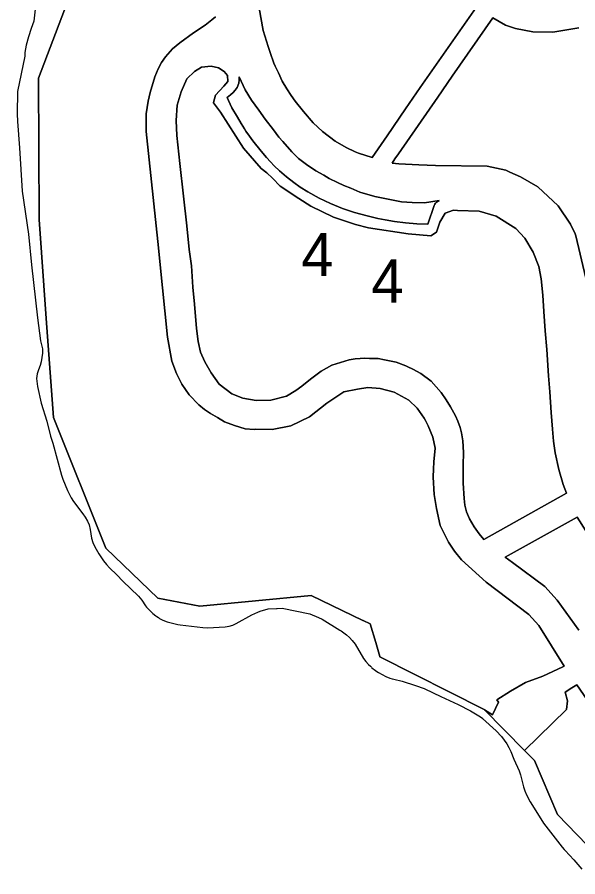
# Model space of a CAD drawing. Extents: x 598968 to 613553, y 4409678 to 4430833.
# Drawn here: x 610840.9 to 610996.2, y 4415741.7 to 4415979.8 of the extents above; entities that cross this region are included whole.
import ezdxf

# ---------------------------------------------------------------- set-up
doc = ezdxf.new("R2010")
doc.units = 0
doc.layers.add('1', color=7, linetype='Continuous')
doc.layers.add('ZONA 4. CASES UNIFAMILIRAS AÏLLADES EN PARCEL.LES', color=7, linetype='Continuous')

msp = doc.modelspace()

# ---------------------------------------------------------------- linework, layer by layer
at = {"layer": '1'}
for points in [[(610845.8414, 4415982.0748), (610845.4414, 4415978.7349), (610845.1214, 4415977.715), (610844.7114, 4415976.715), (610844.0514, 4415974.375), (610843.3315, 4415972.125), (610843.0315, 4415970.0251), (610842.9515, 4415968.9951), (610840.9616, 4415959.2753), (610840.8716, 4415953.0555), (610840.9216, 4415950.9356), (610841.5316, 4415943.6158), (610842.2917, 4415931.6261), (610844.0117, 4415919.7465), (610844.7917, 4415911.2468), (610846.5318, 4415896.5072), (610847.3518, 4415890.1974), (610847.9018, 4415887.9675), (610847.9218, 4415886.7475), (610847.4918, 4415884.3575), (610847.2218, 4415883.2875), (610846.7518, 4415882.1775), (610846.3818, 4415880.9976), (610846.1918, 4415879.7676), (610846.4918, 4415877.5477), (610847.4718, 4415872.8979), (610849.0418, 4415867.8681), (610850.1318, 4415863.7482), (610850.7218, 4415861.7983), (610853.1518, 4415852.9786), (610853.5418, 4415851.8187), (610854.7717, 4415848.7188), (610855.7917, 4415846.6589), (610856.4817, 4415845.6389), (610859.1016, 4415842.2191), (610859.7116, 4415841.3191), (610860.3516, 4415840.1592), (610860.8016, 4415839.1493), (610861.1216, 4415837.8893), (610861.4816, 4415835.5394), (610861.8516, 4415834.2595), (610862.4216, 4415833.0695), (610863.5016, 4415831.1896), (610864.7816, 4415829.2497), (610865.5816, 4415828.1997), (610866.4215, 4415827.2598), (610868.4714, 4415825.3199), (610870.1414, 4415823.5801), (610874.5014, 4415819.3904), (610875.3913, 4415818.2804), (610876.4413, 4415816.7905), (610876.7213, 4415816.4006), (610877.5113, 4415815.5306), (610878.4712, 4415814.6306), (610879.2912, 4415813.9407), (610879.5432, 4415813.7708), (610879.9818, 4415813.4752), (610880.1812, 4415813.3408), (610880.3002, 4415813.279), (610881.2412, 4415812.7908), (610882.4512, 4415812.3208), (610883.9111, 4415811.9009), (610885.3711, 4415811.591), (610886.011, 4415811.451), (610892.3309, 4415810.7412), (610893.6209, 4415810.6513), (610898.5008, 4415810.9314), (610899.5807, 4415811.0815), (610900.6507, 4415811.4315), (610901.5906, 4415811.8716), (610905.8906, 4415814.2716), (610907.5105, 4415815.0116), (610908.1504, 4415815.3017), (610910.4104, 4415815.9018), (610912.7504, 4415816.0518), (610912.8704, 4415816.0518), (610914.3303, 4415816.0718), (610921.9801, 4415814.4922), (610924.37, 4415813.5023), (610925.34, 4415813.0224), (610930.2899, 4415810.0326), (610930.6398, 4415809.776), (610932.1103, 4415808.6933), (610932.9498, 4415807.9528), (610933.7298, 4415807.1428), (610934.4998, 4415806.1428), (610936.8698, 4415802.193), (610937.4998, 4415801.3231), (610938.2098, 4415800.5132), (610938.7298, 4415800.0032), (610939.0097, 4415799.7132), (610939.1297, 4415799.5932), (610940.1197, 4415798.8033), (610940.2377, 4415798.732), (610941.0297, 4415798.2534), (610943.0396, 4415797.2034), (610944.1296, 4415796.7435), (610944.7896, 4415796.5535), (610945.2296, 4415796.4236), (610947.5795, 4415795.8936), (610951.2794, 4415794.6938), (610953.5993, 4415793.8639), (610953.8393, 4415793.7539), (610958.2792, 4415791.5942), (610963.0491, 4415789.3844), (610966.479, 4415787.6546), (610968.749, 4415786.3046), (610969.759, 4415785.5947), (610969.8114, 4415785.5469), (610973.6088, 4415782.085), (610975.0488, 4415780.505), (610976.5088, 4415778.5152), (610977.1288, 4415777.4952), (610977.6788, 4415776.3952), (610978.5088, 4415774.2754), (610979.9488, 4415771.0655), (610980.3087, 4415769.9656), (610981.1287, 4415766.6056), (610981.5087, 4415765.4957), (610981.9687, 4415764.4058), (610982.9987, 4415762.4758), (610984.0786, 4415760.646), (610986.7486, 4415756.5262), (610991.9185, 4415749.9065), (610992.4385, 4415749.2766), (610992.6885, 4415748.9866), (610995.0784, 4415746.3867), (610997.2884, 4415743.7568)], [(611006.9486, 4415742.0697), (610990.5987, 4415758.9596), (610984.1719, 4415773.9261), (610981.4784, 4415776.6524), (610970.2491, 4415788.0185), (610941.351, 4415802.62), (610941.3988, 4415802.6692), (610940.2377, 4415806.5455), (610938.6713, 4415811.776), (610936.6921, 4415812.7184), (610936.6753, 4415812.7264), (610922.3503, 4415819.5721), (610922.3123, 4415819.5903), (610891.4505, 4415816.6565), (610879.8606, 4415818.9168), (610865.3908, 4415832.6964), (610850.9314, 4415868.9554), (610848.9411, 4415896.3697), (610846.9492, 4415923.7856), (610846.9491, 4415923.8082), (610846.7307, 4415962.9237), (610853.9627, 4415981.8669)], [(610968.0907, 4415982.5391), (610952.4965, 4415960.3224), (610948.4542, 4415954.404), (610943.3586, 4415946.9158), (610939.2411, 4415940.9737), (610935.4006, 4415942.1305), (610934.5256, 4415942.5357), (610932.0191, 4415943.7638), (610929.0047, 4415945.5257), (610925.4593, 4415948.1192), (610922.8953, 4415950.5309), (610920.19, 4415953.662), (610917.8498, 4415956.5972), (610916.7498, 4415958.1071), (610915.6199, 4415960.027), (610914.3208, 4415962.0993), (610913.2685, 4415964.4286), (610912.3699, 4415966.2169), (610911.9599, 4415967.1069), (610910.9899, 4415970.0868), (610910.4014, 4415971.6777), (610909.0098, 4415976.1473), (610907.9464, 4415982.3182)], [(610895.8486, 4415979.8967), (610894.8436, 4415979.0552), (610892.968, 4415977.6681), (610889.7319, 4415975.4656), (610885.9253, 4415972.7732), (610883.9149, 4415971.0361), (610882.0114, 4415968.8836), (610880.8161, 4415967.2551), (610879.9724, 4415965.4843), (610879.0487, 4415963.313), (610877.6883, 4415958.987), (610877.1451, 4415956.5986), (610876.6281, 4415953.0899), (610876.6281, 4415953.0568), (610876.6276, 4415948.1658), (610876.6276, 4415948.1328), (610880.053, 4415915.9662), (610880.379, 4415912.1394), (610882.5543, 4415891.1506), (610883.7502, 4415884.513), (610884.9998, 4415881.1476), (610886.4668, 4415878.1622), (610888.4813, 4415875.2137), (610891.1706, 4415872.4726), (610892.8006, 4415871.1428), (610894.4306, 4415870.03), (610896.3803, 4415868.9449), (610898.3403, 4415867.7349), (610901.1002, 4415866.695), (610904.0202, 4415865.805), (610906.5402, 4415865.5751), (610906.9602, 4415865.6551), (610911.5043, 4415865.5909), (610916.676, 4415866.6246), (610921.8919, 4415869.0945), (610926.6299, 4415872.8554), (610931.4106, 4415876.0301), (610935.1324, 4415876.8172), (610937.9847, 4415877.2515), (610941.4432, 4415876.9534), (610945.3279, 4415875.9763), (610949.3841, 4415873.6906), (610951.6932, 4415871.4923), (610953.649, 4415868.6968), (610953.9751, 4415868.0726), (610954.763, 4415866.6613), (610956.0687, 4415863.4961), (610956.6643, 4415860.4663), (610956.34, 4415856.5987), (610956.2576, 4415854.609), (610956.1219, 4415852.4648), (610956.123, 4415852.4488), (610956.1219, 4415852.4318), (610956.4478, 4415847.6007), (610957.0182, 4415843.7599), (610958.0783, 4415839.028), (610960.4146, 4415834.36), (610962.0751, 4415831.9356), (610963.9495, 4415829.5201), (610970.8057, 4415823.2869), (610982.6841, 4415814.3466), (610985.4192, 4415811.3373), (610992.4483, 4415800.0732), (610992.0391, 4415799.8406), (610986.5393, 4415797.2405), (610981.7154, 4415795.5524), (610977.5493, 4415793.1004), (610973.7801, 4415790.709), (610973.7951, 4415790.6854), (610974.1994, 4415790.0504), (610974.1903, 4415790.0316), (610974.1994, 4415790.0174), (610972.5494, 4415786.5874), (610970.3339, 4415787.9658), (610970.2491, 4415788.0185), (610981.4784, 4415776.6524), (610993.0991, 4415788.0077), (610993.3191, 4415790.4177), (610993.3169, 4415790.4265), (610993.3191, 4415790.4507), (610992.712, 4415792.8549), (610994.5459, 4415794.0565), (610995.9342, 4415794.8856), (611011.6397, 4415772.07)], [(610998.4351, 4415907.5384), (610995.6486, 4415919.2689), (610995.4686, 4415919.7689), (610994.1567, 4415922.4938), (610990.7553, 4415927.5878), (610985.149, 4415932.8317), (610980.3069, 4415935.6166), (610977.3557, 4415936.8984), (610976.2688, 4415937.4283), (610971.0489, 4415938.5882), (610956.7691, 4415938.788), (610952.1638, 4415938.9377), (610946.6464, 4415939.2154), (610944.7648, 4415939.3844), (610944.7432, 4415939.3864), (610944.7645, 4415939.4172), (610945.5557, 4415940.5613), (610946.5181, 4415941.9715), (610957.4094, 4415957.6557), (610961.4138, 4415963.4615), (610972.6255, 4415979.612), (610976.2045, 4415977.6589), (610978.9737, 4415976.7367), (610983.7275, 4415975.7321), (610989.2705, 4415975.6494), (610996.5122, 4415976.8696)], [(610996.4791, 4415809.9805), (610990.5091, 4415818.3203), (610987.0478, 4415822.0942), (610978.1308, 4415828.7365), (610976.0451, 4415830.2028), (610996.0429, 4415841.2853), (611000.1885, 4415834.7993)]]:
    msp.add_lwpolyline(points, dxfattribs=at)
for points in [[(610949.1781, 4415919.7776), (610955.5073, 4415919.2897), (610957.0582, 4415920.2624), (610957.988, 4415923.0534), (610959.4472, 4415925.5255), (610961.7339, 4415926.3477), (610962.8416, 4415926.2456), (610968.8961, 4415926.057), (610973.6049, 4415924.6881), (610979.0755, 4415921.317), (610981.5152, 4415918.6507), (610983.8671, 4415914.7347), (610985.4014, 4415910.7933), (610986.0663, 4415907.331), (610986.51, 4415902.7756), (610986.7999, 4415898.2887), (610987.1752, 4415892.8987), (610987.5848, 4415887.7647), (610988.1126, 4415880.4668), (610988.4196, 4415876.0457), (610988.8114, 4415870.3494), (610989.1517, 4415865.6567), (610989.4754, 4415862.3537), (610989.9624, 4415859.1141), (610990.9325, 4415854.5007), (610992.1199, 4415850.3852), (610993.0783, 4415847.9914), (610970.1488, 4415835.152), (610968.8619, 4415836.6828), (610967.4522, 4415838.6422), (610966.193, 4415840.8263), (610965.3963, 4415842.7551), (610964.9061, 4415844.5919), (610964.6915, 4415846.4596), (610964.4764, 4415850.7243), (610964.4163, 4415855.7286), (610964.5081, 4415859.1852), (610964.5075, 4415859.1957), (610964.5081, 4415859.2183), (610964.3248, 4415862.4191), (610963.957, 4415864.6847), (610963.5893, 4415866.1849), (610962.9764, 4415867.8687), (610962.3328, 4415869.369), (610960.9196, 4415871.8614), (610959.6939, 4415873.8207), (610958.3741, 4415875.8482), (610955.612, 4415879.0089), (610952.6702, 4415881.1215), (610950.5252, 4415882.3154), (610949.1462, 4415882.9582), (610948.564, 4415883.2644), (610945.8979, 4415884.2135), (610942.6407, 4415884.8948), (610940.894, 4415885.2314), (610938.5038, 4415885.2927), (610937.1554, 4415885.3845), (610935.899, 4415885.262), (610934.5201, 4415885.2008), (610932.8677, 4415884.9438), (610928.0311, 4415883.4636), (610925.0683, 4415881.7659), (610922.1299, 4415879.5282), (610919.7458, 4415877.5797), (610918.0466, 4415876.4478), (610915.4758, 4415874.8808), (610911.1934, 4415873.749), (610907.0541, 4415873.6183), (610903.3941, 4415874.3148), (610900.3441, 4415875.4464), (610896.8584, 4415878.1452), (610894.5897, 4415881.2926), (610892.8904, 4415884.3833), (610891.6704, 4415887.0386), (610891.0169, 4415889.9553), (610890.5813, 4415893.5776), (610889.9723, 4415900.3434), (610889.4935, 4415905.0538), (610889.1462, 4415910.9873), (610888.4927, 4415915.4709), (610887.8392, 4415922.0605), (610886.9687, 4415930.2535), (610885.9675, 4415939.2819), (610885.0979, 4415947.0902), (610884.9246, 4415951.2046), (610884.9237, 4415951.2256), (610885.2323, 4415955.464), (610886.2781, 4415959.1642), (610887.8467, 4415962.7337), (610889.9702, 4415964.8266), (610891.8988, 4415965.9551), (610894.6438, 4415966.2598), (610896.6481, 4415965.781), (610898.2603, 4415964.8234), (610899.1751, 4415963.6916), (610899.2183, 4415961.9934), (610898.086, 4415960.7315), (610895.7767, 4415958.2502), (610895.2973, 4415956.1607), (610895.3031, 4415956.1527), (610895.2973, 4415956.1276), (610897.1901, 4415953.5038), (610903.61, 4415943.5641), (610908.46, 4415937.9042), (610910.0444, 4415936.6744), (610911.6399, 4415935.2043), (610913.7653, 4415933.0059), (610918.9171, 4415929.5646), (610922.1972, 4415927.4614), (610928.5176, 4415924.424), (610934.6374, 4415922.3697), (610938.2114, 4415921.4893)], [(610950.3423, 4415928.4915), (610953.7494, 4415928.4282), (610957.8293, 4415929.0282), (610957.6888, 4415928.9745), (610957.8293, 4415928.9952), (610957.4893, 4415928.8652), (610957.0393, 4415928.5652), (610956.7793, 4415928.3052), (610956.5593, 4415928.0152), (610956.3893, 4415927.6852), (610954.6994, 4415922.4553), (610951.5895, 4415922.5952), (610948.4995, 4415922.8651), (610945.4095, 4415923.2551), (610942.8145, 4415923.7243), (610940.8196, 4415924.085), (610937.7996, 4415924.7949), (610934.3697, 4415925.7249), (610930.9997, 4415926.8548), (610927.7098, 4415928.1847), (610924.5098, 4415929.7246), (610921.3998, 4415931.4445), (610919.3116, 4415932.7722), (610917.5199, 4415934.0044), (610915.5215, 4415935.5645), (610913.5552, 4415937.2534), (610912.1012, 4415938.6629), (610911.0399, 4415939.7242), (610909.9362, 4415940.9667), (610908.9207, 4415942.1328), (610906.9122, 4415944.6145), (610906.16, 4415945.5441), (610905.2165, 4415946.8758), (610904.2268, 4415948.2727), (610903.8495, 4415948.8637), (610902.9687, 4415950.3403), (610901.9028, 4415952.1273), (610900.3601, 4415954.7138), (610899.3902, 4415956.7137), (610899.0601, 4415957.5838), (610899.0699, 4415957.591), (610899.0601, 4415957.6168), (610900.0101, 4415958.3168), (610900.7032, 4415958.9887), (610901.31, 4415959.5768), (610901.82, 4415960.3068), (610902.25, 4415961.5568), (610902.3595, 4415962.4317), (610902.3471, 4415962.9718), (610902.3404, 4415963.283), (610902.34, 4415963.3168), (610904.06, 4415959.6968), (610905.84, 4415956.877), (610907.8118, 4415954.0577), (610909.6022, 4415951.6172), (610911.879, 4415948.6057), (610913.3999, 4415946.6172), (610914.4716, 4415945.3865), (610916.9699, 4415942.5173), (610918.8598, 4415940.7174), (610921.0698, 4415938.9875), (610923.6398, 4415937.2675), (610925.7955, 4415936.0304), (610927.3522, 4415935.1571), (610929.637, 4415934.0215), (610931.3837, 4415933.2253), (610933.3295, 4415932.4186), (610935.8396, 4415931.3778), (610939.9496, 4415930.1679), (610947.3695, 4415928.7181)], [(610950.3423, 4415928.4915), (610947.3695, 4415928.7181), (610939.9496, 4415930.1679), (610935.8396, 4415931.3778), (610933.3295, 4415932.4186), (610931.3837, 4415933.2253), (610929.637, 4415934.0215), (610927.3522, 4415935.1571), (610925.7955, 4415936.0304), (610923.6398, 4415937.2675), (610921.0698, 4415938.9875), (610918.8598, 4415940.7174), (610916.9699, 4415942.5173), (610914.4716, 4415945.3865), (610913.3999, 4415946.6172), (610911.879, 4415948.6057), (610909.6022, 4415951.6172), (610907.8118, 4415954.0577), (610905.84, 4415956.877), (610904.06, 4415959.6968), (610902.34, 4415963.3168), (610902.3404, 4415963.283), (610902.3471, 4415962.9718), (610902.3595, 4415962.4317), (610902.25, 4415961.5568), (610901.82, 4415960.3068), (610901.31, 4415959.5768), (610900.7032, 4415958.9887), (610900.0101, 4415958.3168), (610899.0601, 4415957.6168), (610899.0699, 4415957.591), (610899.0601, 4415957.5838), (610899.3902, 4415956.7137), (610900.3601, 4415954.7138), (610901.9028, 4415952.1273), (610902.9687, 4415950.3403), (610903.8495, 4415948.8637), (610904.2268, 4415948.2727), (610905.2165, 4415946.8758), (610906.16, 4415945.5441), (610906.9122, 4415944.6145), (610908.9207, 4415942.1328), (610909.9362, 4415940.9667), (610911.0399, 4415939.7242), (610912.1012, 4415938.6629), (610913.5552, 4415937.2534), (610915.5215, 4415935.5645), (610917.5199, 4415934.0044), (610919.3116, 4415932.7722), (610921.3998, 4415931.4445), (610924.5098, 4415929.7246), (610927.7098, 4415928.1847), (610930.9997, 4415926.8548), (610934.3697, 4415925.7249), (610937.7996, 4415924.7949), (610940.8196, 4415924.085), (610942.8145, 4415923.7243), (610945.4095, 4415923.2551), (610948.4995, 4415922.8651), (610951.5895, 4415922.5952), (610954.6994, 4415922.4553), (610956.3893, 4415927.6852), (610956.5593, 4415928.0152), (610956.7793, 4415928.3052), (610957.0393, 4415928.5652), (610957.4893, 4415928.8652), (610957.8293, 4415928.9952), (610957.6888, 4415928.9745), (610957.8293, 4415929.0282), (610953.7494, 4415928.4282)]]:
    msp.add_lwpolyline(points, close=True, dxfattribs=at)
at = {"layer": 'ZONA 4. CASES UNIFAMILIRAS AÏLLADES EN PARCEL.LES'}
for points in [[(610853.9627, 4415981.8669), (610846.7307, 4415962.9237), (610846.9491, 4415923.8082), (610846.9492, 4415923.7856), (610848.9411, 4415896.3697), (610850.9314, 4415868.9554), (610865.3908, 4415832.6964), (610879.8606, 4415818.9168), (610891.4505, 4415816.6565), (610922.3123, 4415819.5903), (610922.3503, 4415819.5721), (610936.6753, 4415812.7264), (610936.6921, 4415812.7184), (610938.6713, 4415811.776), (610940.2377, 4415806.5455), (610941.3988, 4415802.6692), (610941.351, 4415802.62), (610970.2491, 4415788.0185), (610970.3339, 4415787.9658), (610972.5494, 4415786.5874), (610974.1994, 4415790.0174), (610974.1903, 4415790.0316), (610974.1994, 4415790.0504), (610973.7951, 4415790.6854), (610973.7801, 4415790.709), (610977.5493, 4415793.1004), (610981.7154, 4415795.5524), (610986.5393, 4415797.2405), (610992.0391, 4415799.8406), (610992.4483, 4415800.0732), (610985.4192, 4415811.3373), (610982.6841, 4415814.3466), (610970.8057, 4415823.2869), (610963.9495, 4415829.5201), (610962.0751, 4415831.9356), (610960.4146, 4415834.36), (610958.0783, 4415839.028), (610957.0182, 4415843.7599), (610956.4478, 4415847.6007), (610956.1219, 4415852.4318), (610956.123, 4415852.4488), (610956.1219, 4415852.4648), (610956.2576, 4415854.609), (610956.34, 4415856.5987), (610956.6643, 4415860.4663), (610956.0687, 4415863.4961), (610954.763, 4415866.6613), (610953.9751, 4415868.0726), (610953.649, 4415868.6968), (610951.6932, 4415871.4923), (610949.3841, 4415873.6906), (610945.3279, 4415875.9763), (610941.4432, 4415876.9534), (610937.9847, 4415877.2515), (610935.1324, 4415876.8172), (610931.4106, 4415876.0301), (610926.6299, 4415872.8554), (610921.8919, 4415869.0945), (610916.676, 4415866.6246), (610911.5043, 4415865.5909), (610906.9602, 4415865.6551), (610906.5402, 4415865.5751), (610904.0202, 4415865.805), (610901.1002, 4415866.695), (610898.3403, 4415867.7349), (610896.3803, 4415868.9449), (610894.4306, 4415870.03), (610892.8006, 4415871.1428), (610891.1706, 4415872.4726), (610888.4813, 4415875.2137), (610886.4668, 4415878.1622), (610884.9998, 4415881.1476), (610883.7502, 4415884.513), (610882.5543, 4415891.1506), (610880.379, 4415912.1394), (610880.053, 4415915.9662), (610876.6276, 4415948.1328), (610876.6276, 4415948.1658), (610876.6281, 4415953.0568), (610876.6281, 4415953.0899), (610877.1451, 4415956.5986), (610877.6883, 4415958.987), (610879.0487, 4415963.313), (610879.9724, 4415965.4843), (610880.8161, 4415967.2551), (610882.0114, 4415968.8836), (610883.9149, 4415971.0361), (610885.9253, 4415972.7732), (610889.7319, 4415975.4656), (610892.968, 4415977.6681), (610894.8436, 4415979.0552), (610895.8486, 4415979.8967)], [(610907.9464, 4415982.3182), (610909.0098, 4415976.1473), (610910.4014, 4415971.6777), (610910.9899, 4415970.0868), (610911.9599, 4415967.1069), (610912.3699, 4415966.2169), (610913.2685, 4415964.4286), (610914.3208, 4415962.0993), (610915.6199, 4415960.027), (610916.7498, 4415958.1071), (610917.8498, 4415956.5972), (610920.19, 4415953.662), (610922.8953, 4415950.5309), (610925.4593, 4415948.1192), (610929.0047, 4415945.5257), (610932.0191, 4415943.7638), (610934.5256, 4415942.5357), (610935.4006, 4415942.1305), (610939.2411, 4415940.9737), (610943.3586, 4415946.9158), (610948.4542, 4415954.404), (610952.4965, 4415960.3224), (610968.0907, 4415982.5391)], [(610996.5122, 4415976.8696), (610989.2705, 4415975.6494), (610983.7275, 4415975.7321), (610978.9737, 4415976.7367), (610976.2045, 4415977.6589), (610972.6255, 4415979.612), (610961.4138, 4415963.4615), (610957.4094, 4415957.6557), (610946.5181, 4415941.9715), (610945.5557, 4415940.5613), (610944.7645, 4415939.4172), (610944.7432, 4415939.3864), (610944.7648, 4415939.3844), (610946.6464, 4415939.2154), (610952.1638, 4415938.9377), (610956.7691, 4415938.788), (610971.0489, 4415938.5882), (610976.2688, 4415937.4283), (610977.3557, 4415936.8984), (610980.3069, 4415935.6166), (610985.149, 4415932.8317), (610990.7553, 4415927.5878), (610994.1567, 4415922.4938), (610995.4686, 4415919.7689), (610995.6486, 4415919.2689), (610998.4351, 4415907.5384)], [(611000.1885, 4415834.7993), (610996.0429, 4415841.2853), (610976.0451, 4415830.2028), (610978.1308, 4415828.7365), (610987.0478, 4415822.0942), (610990.5091, 4415818.3203), (610996.4791, 4415809.9805)]]:
    msp.add_lwpolyline(points, dxfattribs=at)
for points in [[(610949.1781, 4415919.7776), (610938.2114, 4415921.4893), (610934.6374, 4415922.3697), (610928.5176, 4415924.424), (610922.1972, 4415927.4614), (610918.9171, 4415929.5646), (610913.7653, 4415933.0059), (610911.6399, 4415935.2043), (610910.0444, 4415936.6744), (610908.46, 4415937.9042), (610903.61, 4415943.5641), (610897.1901, 4415953.5038), (610895.2973, 4415956.1276), (610895.3031, 4415956.1527), (610895.2973, 4415956.1607), (610895.7767, 4415958.2502), (610898.086, 4415960.7315), (610899.2183, 4415961.9934), (610899.1751, 4415963.6916), (610898.2603, 4415964.8234), (610896.6481, 4415965.781), (610894.6438, 4415966.2598), (610891.8988, 4415965.9551), (610889.9702, 4415964.8266), (610887.8467, 4415962.7337), (610886.2781, 4415959.1642), (610885.2323, 4415955.464), (610884.9237, 4415951.2256), (610884.9246, 4415951.2046), (610885.0979, 4415947.0902), (610885.9675, 4415939.2819), (610886.9687, 4415930.2535), (610887.8392, 4415922.0605), (610888.4927, 4415915.4709), (610889.1462, 4415910.9873), (610889.4935, 4415905.0538), (610889.9723, 4415900.3434), (610890.5813, 4415893.5776), (610891.0169, 4415889.9553), (610891.6704, 4415887.0386), (610892.8904, 4415884.3833), (610894.5897, 4415881.2926), (610896.8584, 4415878.1452), (610900.3441, 4415875.4464), (610903.3941, 4415874.3148), (610907.0541, 4415873.6183), (610911.1934, 4415873.749), (610915.4758, 4415874.8808), (610918.0466, 4415876.4478), (610919.7458, 4415877.5797), (610922.1299, 4415879.5282), (610925.0683, 4415881.7659), (610928.0311, 4415883.4636), (610932.8677, 4415884.9438), (610934.5201, 4415885.2008), (610935.899, 4415885.262), (610937.1554, 4415885.3845), (610938.5038, 4415885.2927), (610940.894, 4415885.2314), (610942.6407, 4415884.8948), (610945.8979, 4415884.2135), (610948.564, 4415883.2644), (610949.1462, 4415882.9582), (610950.5252, 4415882.3154), (610952.6702, 4415881.1215), (610955.612, 4415879.0089), (610958.3741, 4415875.8482), (610959.6939, 4415873.8207), (610960.9196, 4415871.8614), (610962.3328, 4415869.369), (610962.9764, 4415867.8687), (610963.5893, 4415866.1849), (610963.957, 4415864.6847), (610964.3248, 4415862.4191), (610964.5081, 4415859.2183), (610964.5075, 4415859.1957), (610964.5081, 4415859.1852), (610964.4163, 4415855.7286), (610964.4764, 4415850.7243), (610964.6915, 4415846.4596), (610964.9061, 4415844.5919), (610965.3963, 4415842.7551), (610966.193, 4415840.8263), (610967.4522, 4415838.6422), (610968.8619, 4415836.6828), (610970.1488, 4415835.152), (610993.0783, 4415847.9914), (610992.1199, 4415850.3852), (610990.9325, 4415854.5007), (610989.9624, 4415859.1141), (610989.4754, 4415862.3537), (610989.1517, 4415865.6567), (610988.8114, 4415870.3494), (610988.4196, 4415876.0457), (610988.1126, 4415880.4668), (610987.5848, 4415887.7647), (610987.1752, 4415892.8987), (610986.7999, 4415898.2887), (610986.51, 4415902.7756), (610986.0663, 4415907.331), (610985.4014, 4415910.7933), (610983.8671, 4415914.7347), (610981.5152, 4415918.6507), (610979.0755, 4415921.317), (610973.6049, 4415924.6881), (610968.8961, 4415926.057), (610962.8416, 4415926.2456), (610961.7339, 4415926.3477), (610959.4472, 4415925.5255), (610957.988, 4415923.0534), (610957.0582, 4415920.2624), (610955.5073, 4415919.2897)], [(611016.4489, 4415767.9284), (611014.3569, 4415769.5033), (611011.6397, 4415772.07), (610995.9342, 4415794.8856), (610994.5459, 4415794.0565), (610992.712, 4415792.8549), (610993.3191, 4415790.4507), (610993.3169, 4415790.4265), (610993.3191, 4415790.4177), (610993.0991, 4415788.0077), (610981.4784, 4415776.6524), (610984.1719, 4415773.9261), (610990.5987, 4415758.9596), (611006.9486, 4415742.0697), (611014.6042, 4415741.6746), (611014.7589, 4415750.2286)]]:
    msp.add_lwpolyline(points, close=True, dxfattribs=at)

# ---------------------------------------------------------------- texts
for p in [(610919.5895, 4415908.0824), (610939.001, 4415900.7059)]:
    msp.add_text('4', height=12, dxfattribs=at).set_placement(p)

doc.saveas('drawing.dxf')
